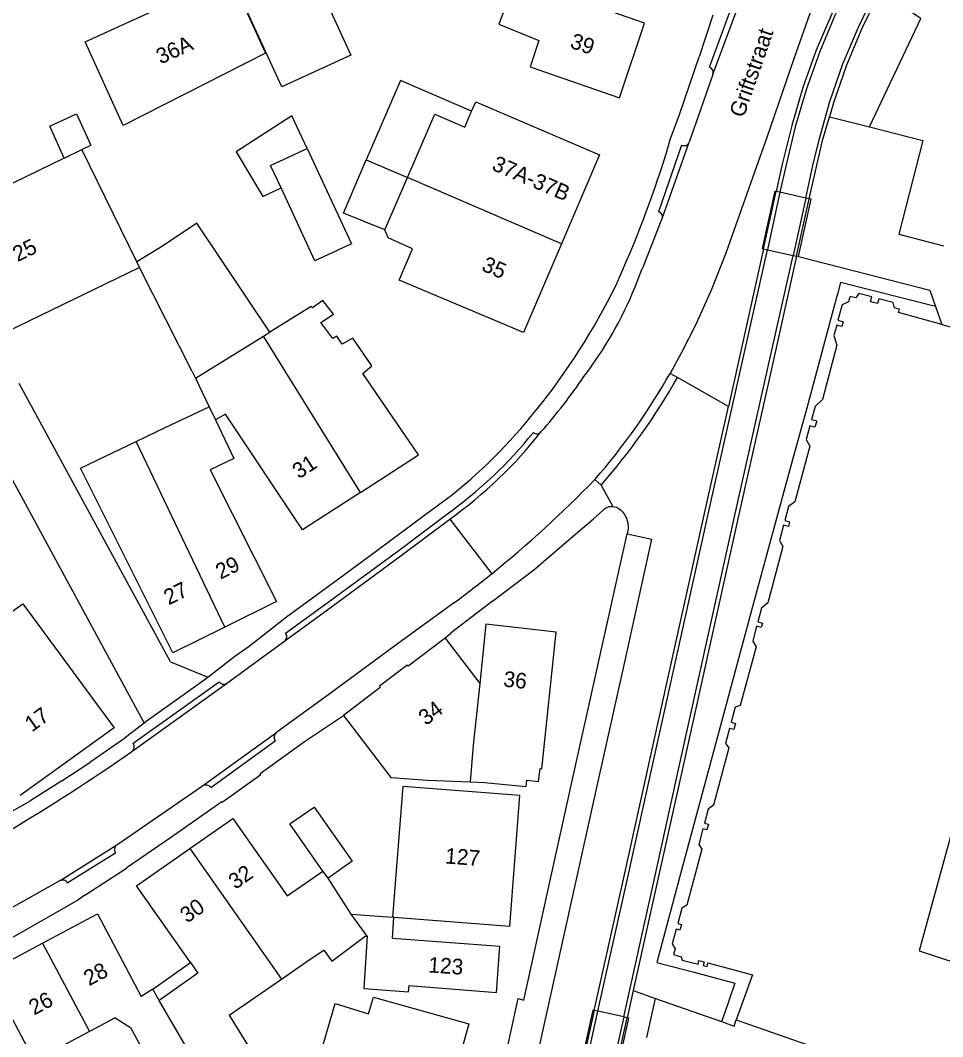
# Model space of a CAD drawing. Extents: x 194485 to 197793, y 468269 to 470822.
# Drawn here: x 194632.2 to 194703, y 469897.4 to 469975.4 of the extents above; entities that cross this region are included whole.
import ezdxf

# ---------------------------------------------------------------- set-up
doc = ezdxf.new("R2010")
doc.units = 0
for name, color, linetype in [('BGT grensvlak begroeid terreindeel', 7, 'Continuous'), ('BGT grensvlak gebouwinstallatie plus 1', 7, 'Continuous'), ('BGT grensvlak overbruggingsdeel plus 1', 7, 'Continuous'), ('BGT grensvlak overig bouwwerk uitbreiding populatie', 7, 'Continuous'), ('BGT grensvlak pand op maaiveld', 7, 'Continuous'), ('BGT grensvlak pand op maaiveld LR', 7, 'Continuous'), ('BGT grensvlak scheiding', 7, 'Continuous'), ('BGT grensvlak wegdeel', 7, 'Continuous'), ('BGT tekst huisnummerreeks', 7, 'Continuous'), ('BGT tekst openbare ruimte label weg', 7, 'Continuous')]:
    doc.layers.add(name, color=color, linetype=linetype)

msp = doc.modelspace()

# ---------------------------------------------------------------- linework, layer by layer
at = {"layer": 'BGT grensvlak begroeid terreindeel'}
msp.add_lwpolyline([(194697.398, 469967.223), (194701.352, 469975.556), (194698.228, 469977.638)], dxfattribs=at)
at = {"layer": 'BGT grensvlak gebouwinstallatie plus 1'}
for p, q in [((194661.391, 469970.789), (194658.744, 469964.691)), ((194666.854, 469968.418), (194661.391, 469970.789)), ((194653.056, 469968.067), (194648.786, 469965.303)), ((194654.217, 469965.573), (194653.056, 469968.067)), ((194648.786, 469965.303), (194650.828, 469961.889)), ((194657.01, 469960.588), (194658.744, 469964.691)), ((194658.744, 469964.691), (194661.926, 469963.325)), ((194650.828, 469961.889), (194652.221, 469962.537)), ((194660.201, 469959.306), (194657.01, 469960.588)), ((194642.362, 469901.013), (194645.257, 469903.049))]:
    msp.add_line(p, q, dxfattribs=at)
at = {"layer": 'BGT grensvlak overbruggingsdeel plus 1'}
msp.add_line((194691.956, 469957.259), (194691.803, 469957.293), dxfattribs=at)
for points in [[(194691.956, 469957.259), (194692.926, 469961.666), (194692.772, 469961.701), (194692.503, 469961.761), (194690.519, 469962.206), (194690.238, 469962.269), (194690.137, 469962.292), (194689.169, 469957.877), (194689.271, 469957.855), (194689.559, 469957.791), (194691.529, 469957.354), (194691.803, 469957.293)], [(194675.182, 469895.001), (194675.271, 469894.981), (194675.575, 469894.912), (194677.545, 469894.468), (194677.811, 469894.408), (194677.94, 469894.379), (194678.93, 469898.79), (194678.796, 469898.82), (194678.53, 469898.879), (194676.554, 469899.319), (194676.252, 469899.386), (194676.172, 469899.404), (194675.182, 469895.001)]]:
    msp.add_lwpolyline(points, dxfattribs=at)
at = {"layer": 'BGT grensvlak overig bouwwerk uitbreiding populatie'}
for p, q in [((194634.454, 469967.275), (194636.518, 469968.217)), ((194636.518, 469968.217), (194637.613, 469965.817)), ((194635.577, 469964.815), (194634.454, 469967.275)), ((194636.934, 469965.483), (194637.613, 469965.817))]:
    msp.add_line(p, q, dxfattribs=at)
at = {"layer": 'BGT grensvlak pand op maaiveld'}
for p, q in [((194635.577, 469964.815), (194636.934, 469965.483)), ((194641.138, 469956.856), (194636.934, 469965.483)), ((194654.217, 469965.573), (194657.628, 469958.242)), ((194660.201, 469959.306), (194661.926, 469963.325)), ((194641.357, 469956.423), (194631.168, 469951.481)), ((194645.394, 469948.437), (194641.357, 469956.423)), ((194645.394, 469948.437), (194645.646, 469947.916)), ((194645.646, 469947.916), (194646.7, 469945.736)), ((194643.334, 469944.13), (194646.7, 469945.736)), ((194641.092, 469943.06), (194643.334, 469944.13)), ((194664.811, 469927.969), (194667.48, 469924.471)), ((194663.47, 469917.066), (194666.73, 469916.935)), ((194666.73, 469916.935), (194667.852, 469916.89)), ((194652.697, 469908.175), (194655.438, 469910.082)), ((194657.416, 469907.04), (194655.827, 469909.527)), ((194657.61, 469906.77), (194657.416, 469907.04)), ((194657.61, 469906.77), (194660.783, 469906.54)), ((194660.766, 469904.923), (194660.872, 469906.534)), ((194660.766, 469904.923), (194669.009, 469904.303)), ((194652.245, 469901.78), (194654.462, 469903.311)), ((194648.242, 469899.016), (194652.245, 469901.78)), ((194642.362, 469901.013), (194641.491, 469900.458)), ((194642.867, 469900.146), (194642.362, 469901.013)), ((194639.488, 469898.822), (194637.516, 469897.768))]:
    msp.add_line(p, q, dxfattribs=at)
for points in [[(194637.168, 469973.751), (194648.308, 469978.847), (194651.033, 469972.891), (194640.101, 469967.34), (194637.168, 469973.751)], [(194654.916, 469978.561), (194657.585, 469972.733), (194652.274, 469970.301), (194649.605, 469976.129), (194654.916, 469978.561)], [(194678.206, 469969.462), (194680.135, 469975.184), (194673.275, 469977.582), (194673.145, 469977.372), (194670.145, 469978.281), (194668.935, 469975.11), (194672.015, 469973.861), (194671.336, 469971.84), (194678.206, 469969.462)], [(194666.854, 469968.418), (194667.173, 469969.142), (194676.661, 469965.069), (194673.743, 469958.253)], [(194661.926, 469963.325), (194664.022, 469968.209), (194666.322, 469967.213), (194666.854, 469968.418)], [(194652.221, 469962.537), (194651.415, 469964.269), (194654.217, 469965.573)], [(194635.577, 469964.815), (194626.717, 469960.511), (194631.168, 469951.481)], [(194657.628, 469958.242), (194654.826, 469956.939), (194652.221, 469962.537)], [(194651.348, 469951.448), (194645.747, 469959.818), (194643.128, 469958.057), (194641.138, 469956.856)], [(194673.743, 469958.253), (194670.826, 469951.437), (194661.299, 469955.454), (194662.315, 469957.87), (194660.448, 469958.697), (194660.201, 469959.306)], [(194658.315, 469939.158), (194662.77, 469942.04), (194658.509, 469948.28), (194659.179, 469948.881), (194657.728, 469950.991), (194656.918, 469950.54), (194656.508, 469951.14), (194656.208, 469950.98), (194655.268, 469952.2), (194656.238, 469952.83), (194655.428, 469953.9), (194654.628, 469953.33), (194654.528, 469953.42), (194651.348, 469951.448)], [(194702.955, 469952.046), (194699.63, 469952.964), (194699.697, 469953.219), (194699.314, 469953.319), (194699.21, 469953.735), (194698.108, 469954.022), (194698.013, 469953.657), (194697.479, 469953.795), (194697.574, 469954.161), (194696.577, 469954.42), (194696.358, 469954.087), (194695.903, 469954.205), (194695.893, 469954.168), (194695.868, 469954.075), (194695.791, 469953.786), (194695.298, 469953.56), (194694.982, 469952.368), (194695.382, 469952.261), (194695.281, 469951.886), (194694.882, 469951.993), (194694.674, 469951.209), (194694.896, 469950.449), (194693.784, 469946.3), (194693.223, 469945.753), (194692.961, 469944.766), (194693.346, 469944.663), (194693.209, 469944.152), (194692.825, 469944.255), (194692.55, 469943.219), (194692.822, 469942.711), (194691.675, 469938.428), (194691.183, 469938.076), (194690.897, 469937.002), (194691.266, 469936.903), (194691.171, 469936.55), (194690.802, 469936.649), (194690.483, 469935.452), (194690.759, 469935.01), (194689.597, 469930.675), (194689.104, 469930.256), (194688.829, 469929.221), (194689.182, 469929.127), (194689.091, 469928.786), (194688.738, 469928.88), (194688.437, 469927.745), (194688.695, 469927.309), (194687.484, 469922.791), (194687.095, 469922.67), (194686.783, 469921.508), (194687.116, 469921.418), (194686.99, 469920.947), (194686.656, 469921.036), (194686.348, 469919.887), (194686.61, 469919.531), (194685.434, 469915.141), (194685.007, 469914.841), (194684.722, 469913.768), (194685.039, 469913.669), (194684.923, 469913.236), (194684.603, 469913.321), (194684.286, 469912.131), (194684.525, 469911.752), (194683.374, 469907.457), (194682.983, 469907.226), (194682.686, 469906.057), (194682.964, 469905.975), (194682.851, 469905.541), (194682.568, 469905.629), (194682.255, 469904.487), (194682.477, 469904.108), (194682.361, 469903.663), (194682.937, 469903.491), (194683.026, 469903.242), (194684.242, 469902.925), (194684.302, 469903.213), (194684.705, 469903.106), (194684.63, 469902.828), (194684.931, 469902.755), (194684.994, 469903.029), (194688.413, 469902.116), (194687.173, 469898.655)], [(194702.955, 469952.046), (194703.916, 469951.781), (194703.999, 469952.1), (194704.516, 469951.966)], [(194716.525, 469946.319), (194715.647, 469943.069), (194714.468, 469943.448), (194711.038, 469931.254), (194708.87, 469931.89), (194701.221, 469903.956), (194704.18, 469902.988), (194704.388, 469903.653), (194713.181, 469900.536)], [(194658.315, 469939.158), (194653.86, 469936.276), (194647.959, 469945.166), (194647.181, 469944.736)], [(194647.181, 469944.736), (194648.606, 469941.754), (194646.78, 469940.894), (194651.871, 469930.784), (194647.892, 469928.812)], [(194647.892, 469928.812), (194643.912, 469926.84), (194636.828, 469941.025), (194641.092, 469943.06)], [(194620.802, 469927.082), (194627.121, 469930.805), (194627.301, 469930.645), (194626.781, 469930.294), (194628.962, 469926.744), (194629.832, 469927.265), (194629.151, 469928.325), (194632.391, 469930.607), (194639.402, 469921.067), (194632.193, 469915.893)], [(194667.852, 469916.89), (194671.034, 469916.566), (194671.085, 469917.047), (194671.999, 469916.951), (194672.104, 469917.945), (194672.233, 469917.931), (194673.339, 469928.429), (194667.952, 469929.027), (194667.48, 469924.471)], [(194664.811, 469927.969), (194661.975, 469925.806), (194661.909, 469925.893), (194661.777, 469925.792)], [(194661.777, 469925.792), (194659.774, 469924.265), (194659.841, 469924.178), (194657.004, 469922.014)], [(194657.004, 469922.014), (194660.643, 469917.266), (194663.47, 469917.066)], [(194660.872, 469906.534), (194669.793, 469905.837), (194670.561, 469915.878), (194661.559, 469916.583), (194660.783, 469906.54)], [(194655.438, 469910.082), (194652.905, 469913.694), (194654.76, 469914.995), (194657.682, 469910.828), (194655.827, 469909.527)], [(194645.219, 469911.803), (194648.529, 469914.107), (194652.697, 469908.175)], [(194645.257, 469903.049), (194641.111, 469908.944), (194645.219, 469911.803)], [(194633.909, 469904.54), (194638.127, 469906.787), (194641.491, 469900.458)], [(194637.516, 469897.768), (194634.241, 469896.018), (194635.108, 469894.384), (194634.157, 469893.876), (194629.691, 469902.292), (194633.909, 469904.54)], [(194654.462, 469903.311), (194655.492, 469904.003), (194656.116, 469903.161), (194658.673, 469905.071), (194658.829, 469905.069)], [(194658.829, 469905.069), (194658.579, 469901.071), (194662.009, 469900.803), (194662.056, 469901.283), (194668.765, 469900.759), (194669.009, 469904.303)], [(194645.257, 469903.049), (194645.832, 469902.231), (194642.867, 469900.146)], [(194657.532, 469894.088), (194654.896, 469894.821), (194656.367, 469899.915), (194658.946, 469899.105)], [(194658.946, 469899.105), (194659.309, 469900.394), (194666.64, 469898.353), (194664.013, 469888.86), (194656.622, 469890.859), (194657.532, 469894.088)], [(194639.488, 469898.822), (194640.658, 469898.062), (194642.328, 469895.015), (194640.802, 469894.299), (194641.074, 469893.737)], [(194648.242, 469899.016), (194649.788, 469896.469), (194646.081, 469894.625)], [(194687.173, 469898.655), (194699.624, 469894.301), (194699.735, 469894.614), (194700.996, 469894.171), (194700.886, 469893.859), (194701.244, 469893.733), (194701.354, 469894.045), (194701.708, 469893.921), (194701.598, 469893.609), (194701.867, 469893.514), (194701.977, 469893.826), (194705.282, 469892.664)]]:
    msp.add_lwpolyline(points, dxfattribs=at)
at = {"layer": 'BGT grensvlak pand op maaiveld LR'}
for p, q in [((194673.743, 469958.253), (194661.926, 469963.325)), ((194641.357, 469956.423), (194641.138, 469956.856)), ((194650.875, 469951.155), (194651.348, 469951.448)), ((194645.646, 469947.916), (194650.875, 469951.155)), ((194658.315, 469939.158), (194650.875, 469951.155)), ((194646.7, 469945.736), (194647.181, 469944.736)), ((194647.892, 469928.812), (194641.092, 469943.06)), ((194667.48, 469924.471), (194666.962, 469919.759)), ((194666.962, 469919.759), (194666.73, 469916.935)), ((194645.219, 469911.803), (194652.245, 469901.78)), ((194655.827, 469909.527), (194655.438, 469910.082)), ((194658.829, 469905.069), (194657.61, 469906.77)), ((194660.872, 469906.534), (194660.783, 469906.54)), ((194633.909, 469904.54), (194637.516, 469897.768)), ((194645.305, 469895.958), (194642.867, 469900.146))]:
    msp.add_line(p, q, dxfattribs=at)
at = {"layer": 'BGT grensvlak scheiding'}
for p, q in [((194689.271, 469957.855), (194690.238, 469962.269)), ((194690.519, 469962.206), (194689.559, 469957.791)), ((194692.503, 469961.761), (194691.529, 469957.354)), ((194691.803, 469957.293), (194692.772, 469961.701)), ((194679.26, 469900.908), (194678.796, 469898.82)), ((194676.252, 469899.386), (194675.271, 469894.981)), ((194675.575, 469894.912), (194676.554, 469899.319)), ((194678.53, 469898.879), (194677.545, 469894.468)), ((194677.811, 469894.408), (194678.796, 469898.82))]:
    msp.add_line(p, q, dxfattribs=at)
for points in [[(194723.588, 470031.567), (194719.913, 470024.418), (194715.279, 470015.557), (194710.673, 470006.645), (194706.042, 469997.725), (194704.181, 469994.122), (194701.432, 469988.805), (194695.883, 469978.094), (194694.747, 469975.782), (194693.587, 469973.003), (194692.554, 469970.135), (194691.696, 469967.23), (194690.997, 469964.303), (194690.519, 469962.206)], [(194692.503, 469961.761), (194693.053, 469964.259), (194693.532, 469966.233), (194694.368, 469969.176), (194695.363, 469972.058), (194696.564, 469974.88), (194697.667, 469977.177), (194703.227, 469987.867), (194707.862, 469996.774), (194712.483, 470005.712), (194717.097, 470014.626), (194721.717, 470023.547), (194725.602, 470031.043)], [(194703.668, 469993.763), (194701.191, 469988.907), (194695.624, 469978.199), (194694.506, 469975.911), (194693.305, 469973.102), (194692.293, 469970.253), (194691.428, 469967.317), (194690.706, 469964.369), (194690.238, 469962.269)], [(194698.228, 469977.638), (194696.808, 469974.773), (194695.639, 469971.963), (194694.628, 469969.078), (194694.32, 469968.003)], [(194692.772, 469961.701), (194693.796, 469966.172), (194694.32, 469968.003)], [(194676.554, 469899.319), (194678.846, 469909.623), (194680.874, 469918.769), (194683.052, 469928.589), (194685.225, 469938.404), (194687.421, 469948.215), (194689.559, 469957.791)], [(194689.271, 469957.855), (194687.136, 469948.295), (194686.564, 469945.741)], [(194678.53, 469898.879), (194680.819, 469909.162), (194682.848, 469918.341), (194685.016, 469928.159), (194687.2, 469937.972), (194689.398, 469947.787), (194691.529, 469957.354)], [(194691.803, 469957.293), (194689.677, 469947.724), (194687.477, 469937.923), (194685.292, 469928.108)], [(194676.252, 469899.386), (194678.564, 469909.699), (194680.587, 469918.845), (194682.758, 469928.659), (194684.934, 469938.468), (194686.564, 469945.741)], [(194685.292, 469928.108), (194683.126, 469918.291), (194681.085, 469909.111), (194679.26, 469900.908)]]:
    msp.add_lwpolyline(points, dxfattribs=at)
at = {"layer": 'BGT grensvlak wegdeel'}
for p, q in [((194685.119, 469971.804), (194688.399, 469980.688)), ((194685.384, 469971.243), (194688.637, 469980.065)), ((194694.254, 469979.963), (194691.591, 469972.435)), ((194685.381, 469975.809), (194684.314, 469972.603)), ((194682.805, 469968.167), (194684.314, 469972.603)), ((194691.591, 469972.435), (194689.513, 469966.417)), ((194685.384, 469971.243), (194683.559, 469966.039)), ((194682.086, 469966.241), (194682.805, 469968.167)), ((194694.32, 469968.003), (194697.398, 469967.223)), ((194681.79, 469965.157), (194682.086, 469966.241)), ((194689.513, 469966.417), (194688.567, 469963.751)), ((194682.978, 469965.823), (194681.193, 469960.702)), ((194681.49, 469960.197), (194683.559, 469966.039)), ((194688.567, 469963.751), (194686.372, 469957.532)), ((194686.372, 469957.532), (194685.261, 469954.735)), ((194685.261, 469954.735), (194684.078, 469952.051)), ((194702.475, 469953.425), (194702.955, 469952.046)), ((194684.078, 469952.051), (194682.963, 469949.893)), ((194682.963, 469949.893), (194682.087, 469948.294)), ((194682.648, 469947.966), (194682.087, 469948.294)), ((194643.723, 469926.14), (194632.114, 469947.526)), ((194686.564, 469945.741), (194682.648, 469947.966)), ((194641.709, 469921.465), (194628.5, 469945.8)), ((194676.808, 469939.721), (194676.317, 469940.147)), ((194676.808, 469939.721), (194677.689, 469938.074)), ((194677.294, 469938.026), (194677.423, 469938.063)), ((194677.423, 469938.063), (194677.555, 469938.079)), ((194677.555, 469938.079), (194677.689, 469938.074)), ((194676.206, 469937.137), (194676.965, 469937.803)), ((194676.965, 469937.803), (194677.062, 469937.895)), ((194677.062, 469937.895), (194677.173, 469937.969)), ((194677.173, 469937.969), (194677.294, 469938.026)), ((194665.167, 469937.108), (194668.395, 469932.91)), ((194675.372, 469936.422), (194676.206, 469937.137)), ((194671.635, 469933.215), (194675.372, 469936.422)), ((194678.801, 469935.975), (194680.699, 469935.569)), ((194668.444, 469930.796), (194671.635, 469933.215)), ((194652.641, 469929.595), (194656.632, 469932.508)), ((194668.444, 469930.796), (194665.293, 469928.36)), ((194649.781, 469927.346), (194652.641, 469929.595)), ((194665.234, 469928.307), (194664.811, 469927.969)), ((194665.234, 469928.307), (194665.293, 469928.36)), ((194648.027, 469924.482), (194652.508, 469927.758)), ((194648.661, 469926.577), (194649.781, 469927.346)), ((194646.6, 469924.962), (194648.661, 469926.577)), ((194643.723, 469926.14), (194646.6, 469924.962)), ((194646.499, 469924.883), (194646.6, 469924.962)), ((194640.771, 469919.259), (194648.027, 469924.482)), ((194640.866, 469919.889), (194647.476, 469924.604)), ((194640.286, 469920.364), (194641.709, 469921.465)), ((194640.286, 469920.364), (194640.188, 469920.254)), ((194646.193, 469916.629), (194651.898, 469920.756)), ((194646.825, 469916.506), (194651.763, 469920.088)), ((194635.394, 469916.999), (194637.541, 469918.426)), ((194635.394, 469916.999), (194632.922, 469915.437)), ((194647.688, 469915.37), (194650.671, 469917.499)), ((194639.602, 469912.102), (194646.193, 469916.629)), ((194630.112, 469913.856), (194632.922, 469915.437)), ((194635.27, 469909.343), (194639.602, 469912.102)), ((194635.809, 469909.18), (194639.518, 469911.468)), ((194637.163, 469908.227), (194640.34, 469910.314)), ((194635.27, 469909.343), (194629.107, 469905.912)), ((194679.26, 469900.908), (194680.982, 469900.301)), ((194680.314, 469897.295), (194680.982, 469900.301)), ((194680.982, 469900.301), (194686.044, 469898.516))]:
    msp.add_line(p, q, dxfattribs=at)
for points in [[(194697.398, 469967.223), (194701.504, 469966.183), (194699.667, 469958.974), (194703.087, 469958.087)], [(194691.956, 469957.259), (194697.253, 469955.924), (194702.033, 469954.694), (194702.475, 469953.425)], [(194702.475, 469953.425), (194695.176, 469955.274), (194694.94, 469954.374)], [(194694.94, 469954.374), (194694.816, 469953.937), (194692.59, 469945.621), (194691.512, 469941.747), (194688.628, 469931.133), (194685.497, 469919.535), (194682.881, 469909.878), (194681.082, 469903.07), (194681.462, 469902.962), (194683.93, 469902.306), (194687.058, 469901.465), (194686.231, 469899.06), (194686.044, 469898.516)], [(194656.632, 469932.508), (194659.663, 469934.745), (194663.243, 469937.414), (194664.909, 469938.63)], [(194677.689, 469938.074), (194677.816, 469938.052), (194677.941, 469938.014), (194678.059, 469937.963), (194678.172, 469937.899), (194678.276, 469937.822), (194678.37, 469937.733), (194678.458, 469937.633), (194678.539, 469937.526), (194678.612, 469937.414), (194678.676, 469937.297), (194678.732, 469937.176), (194678.779, 469937.05), (194678.816, 469936.922), (194678.841, 469936.805), (194678.859, 469936.687), (194678.869, 469936.567), (194678.871, 469936.448), (194678.865, 469936.328), (194678.852, 469936.209), (194678.83, 469936.091), (194678.801, 469935.975)], [(194652.57, 469928.338), (194655.847, 469930.727), (194661.286, 469934.722), (194664.918, 469937.458)], [(194652.508, 469927.758), (194656.101, 469930.38), (194661.543, 469934.377), (194665.167, 469937.108)], [(194654.428, 469833.908), (194656.827, 469841.768), (194659.191, 469849.406), (194659.465, 469850.597), (194660.525, 469855.455), (194661.539, 469860.007), (194665.121, 469876.285), (194667.236, 469885.904), (194669.684, 469896.901), (194670.437, 469900.284), (194670.85, 469900.179), (194672.961, 469909.726), (194674.302, 469915.738), (194674.48, 469916.535), (194676.654, 469926.333), (194678.801, 469935.975)], [(194656.01, 469831.122), (194658.805, 469840.289), (194661.487, 469849.061), (194661.691, 469850.041), (194662.827, 469855.014), (194664.951, 469864.699), (194667.405, 469875.752), (194669.539, 469885.333), (194671.844, 469895.595), (194672.922, 469900.545), (194674.831, 469909.101), (194676.41, 469916.27), (194678.581, 469926.021), (194680.699, 469935.569)], [(194665.534, 469930.701), (194661.248, 469927.589), (194655.595, 469923.429), (194651.898, 469920.756)], [(194641.709, 469921.465), (194641.854, 469921.577), (194645.138, 469923.923), (194646.499, 469924.883)], [(194650.671, 469917.499), (194650.611, 469917.578), (194654.021, 469920.03), (194657.004, 469922.014)], [(194640.188, 469920.254), (194640.056, 469920.154), (194637.541, 469918.426)], [(194647.688, 469915.37), (194647.671, 469915.394), (194643.735, 469912.625), (194640.398, 469910.35), (194640.34, 469910.314)], [(194637.163, 469908.227), (194636.609, 469907.844), (194631.304, 469904.791), (194630.087, 469904.166)], [(194686.044, 469898.516), (194686.999, 469898.18), (194687.173, 469898.655)]]:
    msp.add_lwpolyline(points, dxfattribs=at)
for centre, radius, start, end in [((194684.97, 469971.391), 0.439, 340.38105, 70.18831), ((194683.169, 469966.197), 0.421, 242.91745, 337.87008), ((194596.609, 469991.924), 89.288, 335.6267, 342.55523), ((194681.114, 469960.316), 0.394, 342.4227, 78.49847), ((194232.44, 470135.564), 482.078, 337.99678, 338.66794), ((194631.92, 469977.687), 51.273, 321.03901, 333.834), ((194651.912, 469966.057), 29.652, 322.59375, 338.00052), ((194639.215, 469972.541), 49.253, 318.87577, 330.50922), ((194638.85, 469973.012), 44.319, 318.80258, 325.71093), ((194639.125, 469972.603), 50.012, 318.89224, 330.48726), ((194640.088, 469970.561), 40.443, 307.8594, 321.61353), ((194645.409, 469964.833), 33.616, 305.47526, 321.1699), ((194645.435, 469964.81), 34.011, 305.46291, 321.89435), ((194671.865, 469944.082), 0.423, 230.52021, 321.82524), ((194613.932, 470000.482), 86.788, 308.86858, 315.95682), ((194613.556, 470000.977), 87.41, 306.48728, 308.85673), ((194652.274, 469928.076), 0.395, 306.29078, 41.50612), ((194647.817, 469924.839), 0.414, 214.58169, 300.44879), ((194652.193, 469920.349), 0.503, 125.91318, 211.23612), ((194640.49, 469919.624), 0.461, 307.66871, 35.18082), ((194543.182, 470060.049), 171.305, 300.88637, 304.72798), ((194646.425, 469916.137), 0.544, 42.72502, 115.24848), ((194639.896, 469911.741), 0.466, 129.08695, 215.81849), ((194635.463, 469909.009), 0.386, 26.29158, 120.05654)]:
    msp.add_arc(centre, radius, start, end, dxfattribs=at)

# ---------------------------------------------------------------- texts
at = {"layer": 'BGT tekst huisnummerreeks'}
for s, rotation, p in [('36A', 24.6, (194642.978, 469972.008)), ('39', 341.4, (194674.34, 469973.318)), ('37A-37B', 336.8, (194668.332, 469963.951)), ('25', 26.2, (194631.989, 469956.829)), ('35', 336.8, (194667.545, 469956.222)), ('31', 32.9, (194653.588, 469940.15)), ('29', 26.4, (194647.57, 469932.447)), ('27', 26.4, (194643.592, 469930.475)), ('36', 353.7, (194669.25, 469924.254)), ('17', 35.7, (194633.089, 469920.721)), ('34', 37.3, (194663.35, 469921.208)), ('127', 355.6, (194664.787, 469910.669)), ('32', 34.8, (194648.713, 469908.631)), ('30', 34.8, (194645, 469906.046)), ('28', 28, (194637.472, 469901.227)), ('123', 356.1, (194663.498, 469902.3)), ('26', 28.1, (194633.258, 469898.98))]:
    msp.add_text(s, height=1.2, rotation=rotation, dxfattribs=at).set_placement(p)
at = {"layer": 'BGT tekst openbare ruimte label weg'}
msp.add_text('Griftstraat', height=1.2, rotation=70.9, dxfattribs=at).set_placement((194687.739, 469967.864))

doc.saveas('drawing.dxf')
